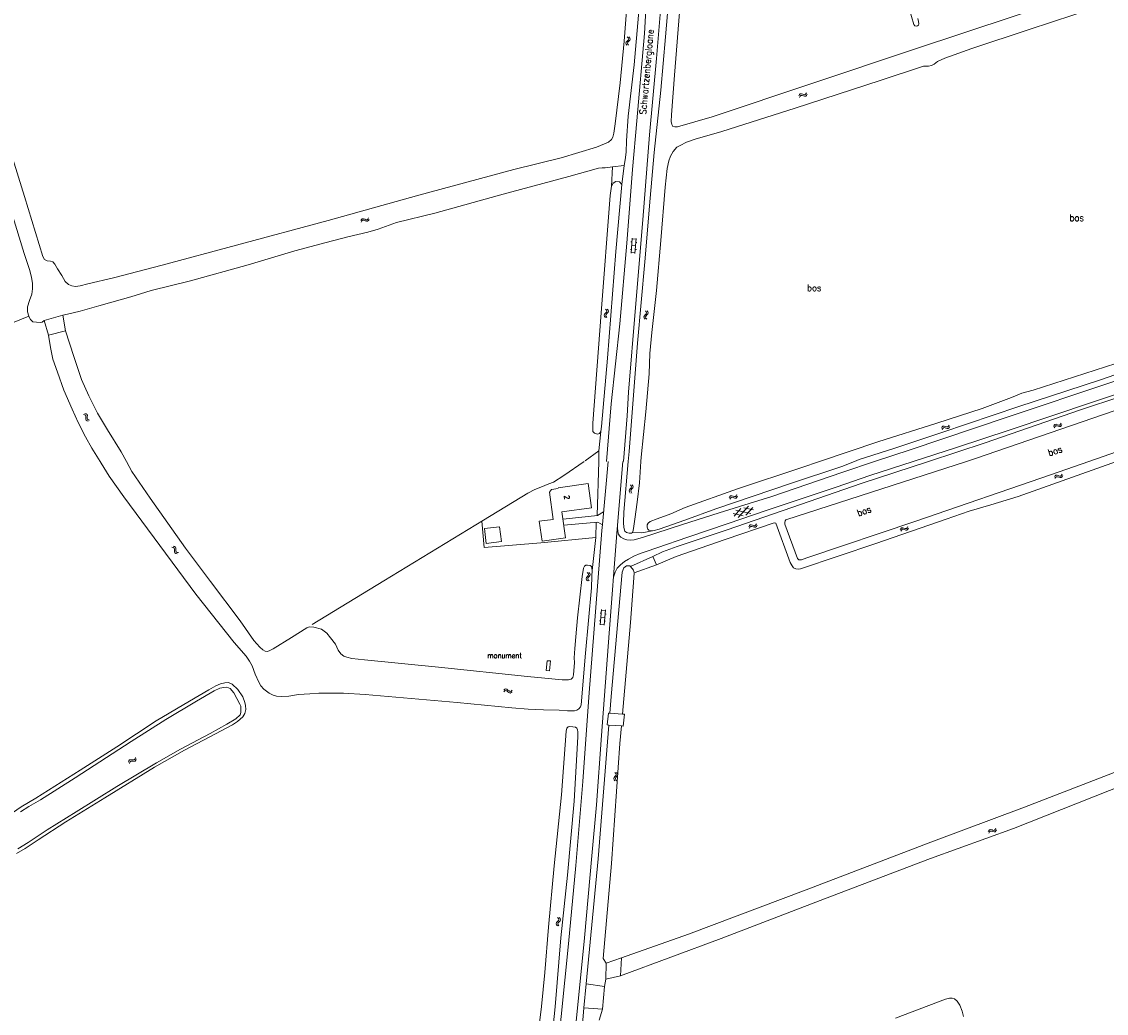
# Model space of a CAD drawing. Header units: metres. Extents: x 189705 to 199106, y 581686 to 588448.
# Tile 359 of 555: x 194411 to 194737, y 587834 to 588132. Entities that reach past the tile are written whole.
import ezdxf

# ---------------------------------------------------------------- set-up
doc = ezdxf.new("R2010")
doc.units = ezdxf.units.M
doc.layers.add('B-WA-OG-GBKN-G', color=7, linetype='Continuous', lineweight=18)
doc.styles.add('Style-STANDARD', font='STANDARD.shx')

msp = doc.modelspace()

# ---------------------------------------------------------------- linework, layer by layer
at = {"layer": 'B-WA-OG-GBKN-G'}
for p, q in [((194593.229, 588126.403), (194593.504, 588126.705)), ((194593.528, 588127.333), (194593.274, 588127.654)), ((194593.504, 588126.705), (194593.625, 588127.011)), ((194593.625, 588127.011), (194593.528, 588127.333)), ((194593.725, 588126.385), (194594.002, 588126.685)), ((194594.024, 588127.314), (194593.77, 588127.634)), ((194594.002, 588126.685), (194594.123, 588126.991)), ((194594.123, 588126.991), (194594.024, 588127.314)), ((194592.833, 588125.787), (194592.954, 588126.103)), ((194592.93, 588125.474), (194592.833, 588125.787)), ((194593.184, 588125.156), (194592.93, 588125.474)), ((194592.954, 588126.103), (194593.229, 588126.403)), ((194593.333, 588125.771), (194593.45, 588126.075)), ((194593.429, 588125.456), (194593.333, 588125.771)), ((194593.68, 588125.136), (194593.429, 588125.456)), ((194593.45, 588126.075), (194593.725, 588126.385)), ((194644.861, 588109.935), (194645.05, 588110.296)), ((194645.05, 588110.296), (194645.296, 588110.512)), ((194645.296, 588110.512), (194645.634, 588110.528)), ((194645.634, 588110.528), (194646.02, 588110.399)), ((194646.02, 588110.399), (194646.407, 588110.269)), ((194646.407, 588110.269), (194646.736, 588110.283)), ((194646.736, 588110.283), (194646.992, 588110.502)), ((194646.992, 588110.502), (194647.182, 588110.864)), ((194647.175, 588110.04), (194647.365, 588110.402)), ((194645.044, 588109.473), (194645.235, 588109.833)), ((194645.235, 588109.833), (194645.484, 588110.047)), ((194645.484, 588110.047), (194645.81, 588110.064)), ((194645.81, 588110.064), (194646.205, 588109.937)), ((194646.205, 588109.937), (194646.591, 588109.806)), ((194646.591, 588109.806), (194646.92, 588109.819)), ((194646.92, 588109.819), (194647.175, 588110.04)), ((194513.153, 588072.436), (194513.362, 588072.786)), ((194513.31, 588071.965), (194513.521, 588072.313)), ((194513.362, 588072.786), (194513.62, 588072.988)), ((194513.521, 588072.313), (194513.781, 588072.514)), ((194513.62, 588072.988), (194513.958, 588072.985)), ((194513.781, 588072.514), (194514.107, 588072.512)), ((194513.958, 588072.985), (194514.336, 588072.834)), ((194514.107, 588072.512), (194514.494, 588072.363)), ((194514.336, 588072.834), (194514.716, 588072.683)), ((194514.494, 588072.363), (194514.873, 588072.21)), ((194514.716, 588072.683), (194515.045, 588072.678)), ((194514.873, 588072.21), (194515.202, 588072.205)), ((194515.045, 588072.678), (194515.312, 588072.883)), ((194515.202, 588072.205), (194515.469, 588072.411)), ((194515.312, 588072.883), (194515.523, 588073.233)), ((194515.469, 588072.411), (194515.679, 588072.762)), ((194594.391, 588066.059), (194594.69, 588066.033)), ((194594.393, 588062.596), (194594.789, 588067.179)), ((194594.591, 588064.888), (194595.786, 588064.784)), ((194594.772, 588066.98), (194595.967, 588066.876)), ((194595.589, 588062.493), (194595.984, 588067.076)), ((194595.877, 588065.83), (194596.176, 588065.805)), ((194594.193, 588063.77), (194594.492, 588063.744)), ((194594.41, 588062.795), (194595.606, 588062.692)), ((194595.696, 588063.74), (194595.995, 588063.714)), ((194587.014, 588045.487), (194586.759, 588045.807)), ((194586.992, 588044.859), (194587.112, 588045.165)), ((194587.112, 588045.165), (194587.014, 588045.487)), ((194587.51, 588045.469), (194587.256, 588045.789)), ((194587.49, 588044.84), (194587.61, 588045.147)), ((194587.61, 588045.147), (194587.51, 588045.469)), ((194598.977, 588045.009), (194598.722, 588045.328)), ((194599.076, 588044.687), (194598.977, 588045.009)), ((194599.474, 588044.991), (194599.219, 588045.311)), ((194599.574, 588044.669), (194599.474, 588044.991)), ((194586.323, 588043.939), (194586.444, 588044.255)), ((194586.422, 588043.627), (194586.323, 588043.939)), ((194586.677, 588043.309), (194586.422, 588043.627)), ((194586.444, 588044.255), (194586.718, 588044.556)), ((194586.718, 588044.556), (194586.992, 588044.859)), ((194586.824, 588043.924), (194586.94, 588044.229)), ((194586.92, 588043.61), (194586.824, 588043.924)), ((194587.173, 588043.291), (194586.92, 588043.61)), ((194586.94, 588044.229), (194587.214, 588044.54)), ((194587.214, 588044.54), (194587.49, 588044.84)), ((194598.29, 588043.458), (194598.41, 588043.775)), ((194598.389, 588043.147), (194598.29, 588043.458)), ((194598.644, 588042.829), (194598.389, 588043.147)), ((194598.41, 588043.775), (194598.683, 588044.077)), ((194598.683, 588044.077), (194598.957, 588044.38)), ((194598.791, 588043.445), (194598.906, 588043.75)), ((194598.888, 588043.131), (194598.791, 588043.445)), ((194599.141, 588042.812), (194598.888, 588043.131)), ((194598.906, 588043.75), (194599.18, 588044.061)), ((194598.957, 588044.38), (194599.076, 588044.687)), ((194599.18, 588044.061), (194599.455, 588044.363)), ((194599.455, 588044.363), (194599.574, 588044.669)), ((194430.179, 588014.049), (194429.782, 588014.147)), ((194430.454, 588013.854), (194430.179, 588014.049)), ((194430.583, 588014.339), (194430.186, 588014.436)), ((194430.546, 588013.539), (194430.454, 588013.854)), ((194430.482, 588012.726), (194430.515, 588013.132)), ((194430.58, 588012.402), (194430.482, 588012.726)), ((194430.515, 588013.132), (194430.546, 588013.539)), ((194430.849, 588012.215), (194430.58, 588012.402)), ((194430.859, 588014.145), (194430.583, 588014.339)), ((194430.952, 588013.829), (194430.859, 588014.145)), ((194430.89, 588013.008), (194430.917, 588013.422)), ((194430.985, 588012.696), (194430.89, 588013.008)), ((194430.917, 588013.422), (194430.952, 588013.829)), ((194431.253, 588012.507), (194430.985, 588012.696)), ((194431.649, 588012.409), (194431.253, 588012.507)), ((194431.245, 588012.119), (194430.849, 588012.215)), ((194687.732, 588010.042), (194687.922, 588010.402)), ((194687.913, 588009.579), (194688.105, 588009.938)), ((194687.922, 588010.402), (194688.169, 588010.617)), ((194688.105, 588009.938), (194688.355, 588010.152)), ((194688.169, 588010.617), (194688.507, 588010.632)), ((194688.355, 588010.152), (194688.68, 588010.167)), ((194688.507, 588010.632), (194688.892, 588010.501)), ((194688.68, 588010.167), (194689.075, 588010.039)), ((194688.892, 588010.501), (194689.279, 588010.37)), ((194689.075, 588010.039), (194689.461, 588009.906)), ((194689.279, 588010.37), (194689.608, 588010.382)), ((194689.461, 588009.906), (194689.789, 588009.918)), ((194689.608, 588010.382), (194689.864, 588010.6)), ((194689.789, 588009.918), (194690.045, 588010.138)), ((194689.864, 588010.6), (194690.056, 588010.961)), ((194690.045, 588010.138), (194690.237, 588010.499)), ((194721.43, 588010.554), (194721.611, 588010.919)), ((194721.611, 588010.919), (194721.852, 588011.14)), ((194721.622, 588010.097), (194721.806, 588010.46)), ((194721.806, 588010.46), (194722.05, 588010.68)), ((194721.852, 588011.14), (194722.19, 588011.164)), ((194722.05, 588010.68), (194722.375, 588010.704)), ((194722.19, 588011.164), (194722.578, 588011.043)), ((194722.375, 588010.704), (194722.773, 588010.585)), ((194722.578, 588011.043), (194722.968, 588010.922)), ((194722.773, 588010.585), (194723.162, 588010.462)), ((194722.968, 588010.922), (194723.297, 588010.942)), ((194723.162, 588010.462), (194723.49, 588010.482)), ((194723.297, 588010.942), (194723.548, 588011.166)), ((194723.49, 588010.482), (194723.74, 588010.709)), ((194723.548, 588011.166), (194723.73, 588011.532)), ((194723.74, 588010.709), (194723.923, 588011.074)), ((194723.82, 587995.843), (194724.014, 587996.203)), ((194594.459, 587992.698), (194594.198, 587993.013)), ((194594.955, 587992.689), (194594.695, 587993.004)), ((194721.685, 587995.293), (194721.877, 587995.652)), ((194721.864, 587994.83), (194722.058, 587995.188)), ((194721.877, 587995.652), (194722.124, 587995.866)), ((194722.058, 587995.188), (194722.308, 587995.4)), ((194722.124, 587995.866), (194722.463, 587995.88)), ((194722.308, 587995.4), (194722.634, 587995.414)), ((194722.463, 587995.88), (194722.847, 587995.747)), ((194722.634, 587995.414), (194723.028, 587995.285)), ((194722.847, 587995.747), (194723.234, 587995.615)), ((194723.028, 587995.285), (194723.413, 587995.15)), ((194723.234, 587995.615), (194723.563, 587995.626)), ((194723.413, 587995.15), (194723.742, 587995.16)), ((194723.563, 587995.626), (194723.82, 587995.843)), ((194723.742, 587995.16), (194723.999, 587995.379)), ((194723.999, 587995.379), (194724.193, 587995.739)), ((194593.796, 587991.137), (194593.911, 587991.456)), ((194593.9, 587990.827), (194593.796, 587991.137)), ((194594.161, 587990.513), (194593.9, 587990.827)), ((194593.911, 587991.456), (194594.179, 587991.761)), ((194594.179, 587991.761), (194594.448, 587992.069)), ((194594.297, 587991.131), (194594.407, 587991.438)), ((194594.399, 587990.819), (194594.297, 587991.131)), ((194594.657, 587990.504), (194594.399, 587990.819)), ((194594.407, 587991.438), (194594.676, 587991.754)), ((194594.448, 587992.069), (194594.562, 587992.378)), ((194594.562, 587992.378), (194594.459, 587992.698)), ((194594.676, 587991.754), (194594.947, 587992.06)), ((194594.947, 587992.06), (194595.061, 587992.368)), ((194595.061, 587992.368), (194594.955, 587992.689)), ((194624.107, 587989.456), (194624.351, 587989.674)), ((194624.351, 587989.674), (194624.689, 587989.693)), ((194624.689, 587989.693), (194625.076, 587989.566)), ((194625.076, 587989.566), (194625.464, 587989.44)), ((194625.793, 587989.456), (194626.047, 587989.677)), ((194626.047, 587989.677), (194626.235, 587990.04)), ((194626.233, 587989.217), (194626.421, 587989.58)), ((194623.921, 587989.094), (194624.107, 587989.456)), ((194624.107, 587988.633), (194624.296, 587988.995)), ((194624.296, 587988.995), (194624.543, 587989.211)), ((194624.543, 587989.211), (194624.868, 587989.23)), ((194624.868, 587989.23), (194625.264, 587989.106)), ((194625.264, 587989.106), (194625.651, 587988.978)), ((194625.464, 587989.44), (194625.793, 587989.456)), ((194625.651, 587988.978), (194625.98, 587988.994)), ((194625.98, 587988.994), (194626.233, 587989.217)), ((194626.634, 587983.175), (194629.758, 587986.549)), ((194628.121, 587983.636), (194625.146, 587984.312)), ((194625.369, 587983.592), (194627.441, 587985.831)), ((194630.438, 587984.353), (194625.956, 587985.371)), ((194631.244, 587985.411), (194628.267, 587986.087)), ((194628.948, 587983.891), (194631.022, 587986.129)), ((194629.785, 587980.353), (194629.975, 587980.713)), ((194629.965, 587979.89), (194630.158, 587980.249)), ((194629.975, 587980.713), (194630.223, 587980.928)), ((194630.158, 587980.249), (194630.408, 587980.462)), ((194630.223, 587980.928), (194630.561, 587980.943)), ((194630.408, 587980.462), (194630.734, 587980.477)), ((194630.561, 587980.943), (194630.946, 587980.811)), ((194630.734, 587980.477), (194631.128, 587980.349)), ((194630.946, 587980.811), (194631.333, 587980.68)), ((194631.128, 587980.349), (194631.514, 587980.215)), ((194631.333, 587980.68), (194631.662, 587980.692)), ((194631.514, 587980.215), (194631.843, 587980.227)), ((194631.662, 587980.692), (194631.918, 587980.909)), ((194631.843, 587980.227), (194632.099, 587980.446)), ((194631.918, 587980.909), (194632.111, 587981.27)), ((194632.099, 587980.446), (194632.291, 587980.807)), ((194675.305, 587979.487), (194675.491, 587979.849)), ((194675.491, 587979.849), (194675.735, 587980.068)), ((194675.735, 587980.068), (194676.073, 587980.088)), ((194676.073, 587980.088), (194676.46, 587979.961)), ((194676.46, 587979.961), (194676.848, 587979.836)), ((194676.848, 587979.836), (194677.177, 587979.853)), ((194677.177, 587979.853), (194677.43, 587980.074)), ((194677.43, 587980.074), (194677.617, 587980.437)), ((194677.617, 587979.614), (194677.805, 587979.977)), ((194675.493, 587979.027), (194675.68, 587979.388)), ((194675.68, 587979.388), (194675.927, 587979.605)), ((194675.927, 587979.605), (194676.252, 587979.625)), ((194676.252, 587979.625), (194676.649, 587979.502)), ((194676.649, 587979.502), (194677.036, 587979.374)), ((194677.036, 587979.374), (194677.365, 587979.391)), ((194677.365, 587979.391), (194677.617, 587979.614)), ((194456.744, 587974.135), (194456.342, 587974.207)), ((194457.129, 587974.448), (194456.727, 587974.521)), ((194457.03, 587973.957), (194456.744, 587974.135)), ((194457.143, 587973.648), (194457.03, 587973.957)), ((194457.417, 587974.272), (194457.129, 587974.448)), ((194457.129, 587972.833), (194457.136, 587973.239)), ((194457.136, 587973.239), (194457.143, 587973.648)), ((194457.529, 587973.963), (194457.417, 587974.272)), ((194457.519, 587973.14), (194457.52, 587973.555)), ((194457.52, 587973.555), (194457.529, 587973.963)), ((194457.247, 587972.515), (194457.129, 587972.833)), ((194457.527, 587972.346), (194457.247, 587972.515)), ((194457.633, 587972.834), (194457.519, 587973.14)), ((194457.928, 587972.275), (194457.527, 587972.346)), ((194457.913, 587972.662), (194457.633, 587972.834)), ((194458.313, 587972.589), (194457.913, 587972.662)), ((194581.755, 587966.652), (194582.029, 587966.351)), ((194581.04, 587965.072), (194580.94, 587964.758)), ((194580.94, 587964.758), (194581.06, 587964.443)), ((194581.296, 587965.39), (194581.04, 587965.072)), ((194581.06, 587964.443), (194581.334, 587964.14)), ((194581.258, 587966.639), (194581.531, 587966.336)), ((194581.551, 587965.717), (194581.296, 587965.39)), ((194581.539, 587965.085), (194581.439, 587964.772)), ((194581.439, 587964.772), (194581.556, 587964.457)), ((194581.531, 587966.336), (194581.647, 587966.029)), ((194581.793, 587965.405), (194581.539, 587965.085)), ((194581.647, 587966.029), (194581.551, 587965.717)), ((194581.556, 587964.457), (194581.831, 587964.153)), ((194582.047, 587965.722), (194581.793, 587965.405)), ((194582.029, 587966.351), (194582.147, 587966.046)), ((194582.147, 587966.046), (194582.047, 587965.722)), ((194585.114, 587954.363), (194585.413, 587954.339)), ((194585.144, 587950.9), (194585.503, 587955.486)), ((194585.487, 587955.287), (194586.683, 587955.193)), ((194586.34, 587950.806), (194586.699, 587955.392)), ((194586.601, 587954.146), (194586.9, 587954.123)), ((194584.935, 587952.072), (194585.234, 587952.048)), ((194585.159, 587951.099), (194586.356, 587951.006)), ((194585.323, 587953.193), (194586.519, 587953.099)), ((194586.438, 587952.055), (194586.737, 587952.031)), ((194556.458, 587931.036), (194556.144, 587930.774)), ((194556.465, 587931.533), (194556.151, 587931.271)), ((194556.778, 587931.141), (194556.458, 587931.036)), ((194556.785, 587931.64), (194556.465, 587931.533)), ((194557.087, 587931.029), (194556.778, 587931.141)), ((194557.094, 587931.527), (194556.785, 587931.64)), ((194557.396, 587930.762), (194557.087, 587931.029)), ((194557.401, 587931.258), (194557.094, 587931.527)), ((194557.718, 587930.991), (194557.401, 587931.258)), ((194558.025, 587930.882), (194557.718, 587930.991)), ((194558.337, 587930.986), (194558.025, 587930.882)), ((194558.651, 587931.246), (194558.337, 587930.986)), ((194557.703, 587930.495), (194557.396, 587930.762)), ((194558.022, 587930.381), (194557.703, 587930.495)), ((194558.332, 587930.487), (194558.022, 587930.381)), ((194558.644, 587930.749), (194558.332, 587930.487)), ((194443.336, 587909.59), (194443.439, 587909.984)), ((194443.439, 587909.984), (194443.631, 587910.249)), ((194443.618, 587909.181), (194443.723, 587909.574)), ((194443.631, 587910.249), (194443.956, 587910.342)), ((194443.723, 587909.574), (194443.918, 587909.839)), ((194443.918, 587909.839), (194444.231, 587909.928)), ((194443.956, 587910.342), (194444.361, 587910.301)), ((194444.231, 587909.928), (194444.645, 587909.893)), ((194444.361, 587910.301), (194444.768, 587910.262)), ((194444.645, 587909.893), (194445.051, 587909.851)), ((194444.768, 587910.262), (194445.085, 587910.349)), ((194445.051, 587909.851), (194445.368, 587909.938)), ((194445.085, 587910.349), (194445.285, 587910.62)), ((194445.285, 587910.62), (194445.39, 587911.015)), ((194445.368, 587909.938), (194445.567, 587910.211)), ((194445.567, 587910.211), (194445.672, 587910.606)), ((194589.181, 587904.635), (194589.29, 587904.956)), ((194589.29, 587904.956), (194589.553, 587905.266)), ((194589.817, 587906.207), (194589.551, 587906.518)), ((194589.553, 587905.266), (194589.817, 587905.579)), ((194589.682, 587904.638), (194589.786, 587904.947)), ((194589.786, 587904.947), (194590.05, 587905.267)), ((194589.925, 587905.889), (194589.817, 587906.207)), ((194589.817, 587905.579), (194589.925, 587905.889)), ((194590.313, 587906.207), (194590.048, 587906.517)), ((194590.05, 587905.267), (194590.315, 587905.578)), ((194590.424, 587905.888), (194590.313, 587906.207)), ((194590.315, 587905.578), (194590.424, 587905.888)), ((194589.29, 587904.327), (194589.181, 587904.635)), ((194589.556, 587904.018), (194589.29, 587904.327)), ((194589.789, 587904.328), (194589.682, 587904.638)), ((194590.053, 587904.018), (194589.789, 587904.328)), ((194701.791, 587888.682), (194701.962, 587889.051)), ((194701.962, 587889.051), (194702.197, 587889.279)), ((194701.996, 587888.229), (194702.17, 587888.598)), ((194702.17, 587888.598), (194702.407, 587888.824)), ((194702.197, 587889.279), (194702.534, 587889.312)), ((194702.407, 587888.824), (194702.732, 587888.857)), ((194702.534, 587889.312), (194702.925, 587889.202)), ((194702.732, 587888.857), (194703.132, 587888.75)), ((194702.925, 587889.202), (194703.319, 587889.092)), ((194703.132, 587888.75), (194703.525, 587888.637)), ((194703.319, 587889.092), (194703.646, 587889.121)), ((194703.525, 587888.637), (194703.852, 587888.667)), ((194703.646, 587889.121), (194703.891, 587889.352)), ((194703.852, 587888.667), (194704.096, 587888.9)), ((194703.891, 587889.352), (194704.064, 587889.723)), ((194704.096, 587888.9), (194704.269, 587889.271)), ((194572.574, 587862.572), (194572.317, 587862.89)), ((194572.673, 587862.25), (194572.574, 587862.572)), ((194573.07, 587862.556), (194572.814, 587862.874)), ((194573.171, 587862.234), (194573.07, 587862.556)), ((194571.891, 587861.02), (194572.01, 587861.337)), ((194571.991, 587860.708), (194571.891, 587861.02)), ((194572.247, 587860.391), (194571.991, 587860.708)), ((194572.01, 587861.337), (194572.282, 587861.639)), ((194572.282, 587861.639), (194572.555, 587861.943)), ((194572.391, 587861.007), (194572.505, 587861.313)), ((194572.489, 587860.694), (194572.391, 587861.007)), ((194572.744, 587860.376), (194572.489, 587860.694)), ((194572.505, 587861.313), (194572.779, 587861.625)), ((194572.555, 587861.943), (194572.673, 587862.25)), ((194572.779, 587861.625), (194573.053, 587861.927)), ((194573.053, 587861.927), (194573.171, 587862.234))]:
    msp.add_line(p, q, dxfattribs=at)
at = {"layer": 'B-WA-OG-GBKN-G', "flags": 128}
for points in [[(194627.044, 588215.41), (194639.347, 588220.082), (194651.67, 588224.507), (194652.72, 588224.624), (194653.478, 588224.273), (194654.061, 588223.339), (194657.151, 588212.067), (194664.199, 588186.382), (194671.532, 588159.412), (194677.289, 588138.561), (194679.383, 588131.412), (194679.675, 588131.003), (194680.199, 588130.828), (194680.549, 588130.945), (194680.841, 588131.179), (194680.957, 588131.587), (194680.841, 588132.288), (194680.666, 588133.223)], [(194431.12, 588053.407), (194438.84, 588055.242), (194453.438, 588059.043), (194475.838, 588065.069), (194503.374, 588072.42), (194530.573, 588080.052), (194559.151, 588087.79), (194573.361, 588091.254), (194583.998, 588094.487), (194587.638, 588096.034), (194588.508, 588096.774), (194588.908, 588097.458), (194589.278, 588098.673), (194589.63, 588101.466), (194591.163, 588113.82), (194592.333, 588126.361), (194593.25, 588138.112), (194594.528, 588153.536), (194596.368, 588174.07), (194596.696, 588177.08), (194597.02, 588178.096), (194597.042, 588182.323)], [(194600.159, 588181.592), (194599.861, 588177.354), (194597.968, 588149.183), (194595.368, 588119.225), (194593.498, 588103.825), (194593.044, 588096.356), (194592.93, 588092.977), (194592.652, 588090.654), (194592.374, 588089.01)], [(194608.656, 588173.505), (194604.801, 588127.716), (194603.35, 588111.592)], [(194588.421, 588017.296), (194591.022, 588041.352), (194593.117, 588065.594), (194594.881, 588087.802), (194596.151, 588102.458), (194598.41, 588128.633), (194600.083, 588157.325), (194600.677, 588166.167)], [(194593.261, 588013.677), (194593.614, 588020.795), (194595.781, 588046.268), (194597.944, 588072.631), (194599.978, 588098.228), (194602.019, 588121.155), (194604.186, 588146.504), (194605.662, 588165.78)], [(194597.37, 588000), (194597.465, 588001.305), (194598.825, 588014.95), (194599.853, 588026.395), (194600.063, 588032.507), (194600.667, 588038.754), (194602.066, 588051.367), (194603.377, 588066.388), (194604.691, 588082.428), (194605.233, 588088.094), (194605.775, 588090.391), (194606.267, 588091.803), (194607.046, 588093.178), (194608.189, 588094.458), (194609.17, 588095.017), (194611.033, 588095.959), (194613.693, 588096.938), (194621.688, 588099.233), (194643.785, 588106.187), (194669.306, 588114.505), (194682.374, 588118.856), (194683.176, 588118.886), (194683.859, 588118.895), (194684.731, 588119.064), (194685.487, 588119.498), (194686.509, 588120.222), (194688.767, 588121.281), (194696.878, 588124.174), (194714.074, 588129.92), (194734.197, 588136.518)], [(194725.002, 588139.111), (194679.274, 588123.852), (194618.821, 588103.645), (194608.367, 588100.645), (194607.587, 588100.583), (194607.013, 588100.757), (194606.647, 588101.33), (194606.468, 588102.232), (194606.569, 588104.178), (194607.429, 588116.193), (194609.197, 588137.492)], [(194603.35, 588111.592), (194601.378, 588092.941), (194600.164, 588079.168), (194598.572, 588059.987), (194596.325, 588035.575), (194593.825, 588002.967), (194593.567, 588000)], [(195000, 588112.124), (194967.625, 588101.005), (194941.938, 588092.237), (194908.166, 588080.69), (194886.859, 588073.532), (194856.977, 588063.629), (194819.753, 588051.153), (194782.712, 588038.632), (194761.978, 588031.605), (194738.37, 588023.636), (194707.821, 588013.37), (194678.336, 588003.515), (194667.59, 588000)], [(194679.233, 588000), (194692.205, 588004.191), (194708.333, 588009.547), (194733.177, 588017.82), (194754.492, 588024.939), (194782.256, 588034.226), (194808.293, 588042.938), (194829.999, 588050.149), (194855.948, 588059.044), (194877.963, 588066.519), (194902.984, 588074.968), (194926.371, 588083.061), (194949.313, 588090.845), (194975.66, 588099.52), (195000, 588107.848)], [(194403.908, 588105.56), (194412.057, 588079.644), (194417.529, 588061.611), (194418.035, 588060.724), (194418.858, 588060.341), (194419.85, 588060.235), (194420.553, 588060.001), (194421.155, 588059.289), (194421.968, 588057.886), (194423.28, 588055.904), (194424.306, 588054.15), (194425.238, 588053.235), (194426.313, 588052.779), (194427.409, 588052.637), (194428.744, 588052.779), (194431.12, 588053.407)], [(194413.34, 588043.705), (194412.949, 588044.996), (194412.942, 588045.972), (194413, 588046.459), (194413.604, 588048.387), (194414.226, 588050.34), (194414.495, 588051.914), (194414.487, 588053.578), (194414.209, 588055.341), (194413.621, 588057.429), (194411.994, 588062.534), (194402.894, 588091.666)], [(194586.668, 588088.252), (194585.728, 588088.331), (194584.62, 588088.151), (194575.691, 588085.694), (194555.981, 588080.353), (194535.37, 588074.665), (194523.891, 588071.843), (194518.426, 588069.879), (194515.315, 588068.948), (194509.306, 588067.531), (194502.746, 588065.832), (194493.293, 588063.31), (194479.293, 588059.102), (194461.923, 588054.33), (194450.141, 588051.42), (194444.052, 588049.518), (194434.432, 588046.772), (194428.752, 588045.168), (194425.032, 588044.319), (194423.602, 588043.986)], [(194588.861, 588088.543), (194586.668, 588088.252)], [(194588.482, 588082.796), (194588.861, 588088.543)], [(194592.374, 588089.01), (194588.861, 588088.543)], [(194592.374, 588089.01), (194591.61, 588083.315)], [(194591.61, 588083.315), (194590.902, 588084.108), (194589.867, 588084.172), (194588.992, 588083.627), (194588.482, 588082.796)], [(194588.482, 588082.796), (194588.17, 588079.975), (194585.427, 588044.7), (194582.944, 588011.523)], [(194589.789, 588063.078), (194591.61, 588083.315)], [(194661.55, 588000), (194662.984, 588000.566), (194673.399, 588003.928), (194687.802, 588008.695), (194710.981, 588016.479), (194735.21, 588024.49), (194759.229, 588032.739), (194785.092, 588041.44), (194807.701, 588049.1), (194828.665, 588056.278), (194855.864, 588065.299), (194882.359, 588073.938), (194895.299, 588078.544)], [(194589.789, 588063.078), (194587.31, 588031.055), (194585.506, 588010.47), (194585.355, 588009.038)], [(194396.346, 588036.737), (194413.34, 588043.705)], [(194417.975, 588042.416), (194417.368, 588041.918), (194416.732, 588041.82), (194414.529, 588042.009), (194413.883, 588042.643), (194413.362, 588043.633), (194413.34, 588043.705)], [(194423.602, 588043.986), (194417.975, 588042.416)], [(194417.975, 588042.416), (194419.26, 588037.925)], [(194423.602, 588043.986), (194424.345, 588039.282)], [(194829.485, 588033.136), (194829.917, 588033.552), (194829.851, 588033.974), (194826.924, 588043.782), (194826.521, 588044.165), (194826.051, 588044.247), (194825.63, 588044.181), (194794.859, 588033.811), (194749.285, 588018.565), (194698.001, 588000.879), (194695.282, 588000)], [(194419.26, 588037.925), (194424.345, 588039.282)], [(194424.345, 588039.282), (194426.911, 588031.554), (194429.234, 588024.665), (194431.394, 588019.702), (194433.962, 588014.562), (194437.01, 588009.511), (194441.138, 588002.864), (194442.695, 588000)], [(194419.831, 588034.269), (194419.26, 588037.925)], [(194434.787, 588000), (194432.342, 588003.951), (194430.401, 588007.386), (194428.234, 588011.704), (194426.36, 588015.757), (194423.911, 588021.411), (194421.956, 588026.824), (194420.621, 588030.724), (194419.831, 588034.269)], [(194732.025, 588000), (194767.906, 588012.51), (194804.589, 588025.06), (194818.351, 588029.545), (194829.485, 588033.136)], [(194740.192, 588029.445), (194715.291, 588021.387), (194711.927, 588020.53), (194708.818, 588019.221), (194699.92, 588015.963), (194686.293, 588011.525), (194668.639, 588005.92), (194651.011, 588000)], [(194683.798, 588000), (194700.88, 588005.626), (194729.528, 588015.524), (194753.757, 588023.505)], [(194587.018, 588000), (194588.421, 588017.296)], [(194592.175, 588000), (194593.261, 588013.677)], [(194582.947, 588010.244), (194582.944, 588011.523)], [(194585.355, 588009.038), (194584.904, 588008.435), (194584.302, 588008.209), (194583.399, 588008.51), (194582.947, 588008.962), (194582.947, 588010.244)], [(194585.355, 588009.038), (194584.722, 588003.211)], [(194580.624, 588000.199), (194584.722, 588003.211)], [(194584.722, 588003.211), (194584.738, 588000.135)], [(194582.688, 587967.211), (194582.661, 587965.487), (194582.467, 587962.022), (194580.717, 587942.361), (194579.411, 587926.824), (194579.178, 587926.182), (194578.71, 587925.621), (194578.148, 587925.209), (194577.441, 587925.016), (194575.315, 587925.064), (194572.756, 587925.222), (194568.053, 587925.333), (194563.49, 587925.512), (194558.607, 587925.921), (194542.107, 587927.551), (194514.508, 587929.951), (194507.943, 587930.326), (194504.163, 587930.34), (194500.513, 587930.343), (194497.793, 587930.172), (194494.453, 587929.894), (194491.495, 587929.463), (194489.36, 587929.329), (194487.845, 587929.406), (194486.82, 587929.722), (194485.625, 587930.353), (194484.008, 587931.555), (194483.156, 587932.566), (194482.506, 587933.67), (194481.434, 587936.095), (194480.467, 587938.597), (194479.663, 587939.999), (194478.668, 587941.412), (194475.062, 587945.614), (194463.551, 587960.119), (194441.877, 587989.336), (194437.515, 587995.541), (194435.126, 587999.452), (194434.787, 588000)], [(194442.695, 588000), (194444.325, 587997.002), (194449.833, 587988.929), (194460.412, 587973.899), (194467.942, 587963.913), (194476.938, 587952.118), (194480.978, 587946.178), (194482.821, 587944.189), (194483.727, 587943.396), (194484.42, 587942.988), (194485.064, 587942.911), (194485.807, 587943.139), (194486.797, 587943.712), (194492.374, 587947.111), (194496.916, 587949.947), (194497.73, 587950.252), (194498.992, 587950.151), (194501.355, 587949.534), (194502.972, 587948.358), (194504.099, 587947.022), (194505.506, 587945.021), (194506.316, 587943.313), (194507.114, 587942.164), (194508.03, 587941.492), (194508.95, 587941.134), (194510.444, 587940.769), (194514.316, 587940.328), (194536.516, 587938.106), (194563.249, 587935.366), (194573.654, 587934.36), (194575.614, 587934.322), (194576.401, 587934.575), (194576.92, 587935.057), (194577.128, 587935.804), (194577.403, 587939.573), (194577.261, 587940.968), (194577.474, 587943.798), (194577.842, 587947.278), (194578.355, 587952.979), (194579.725, 587965.457), (194580.117, 587967.953), (194580.367, 587968.517), (194580.814, 587968.791), (194581.355, 587968.828)], [(194498.522, 587950.956), (194520.088, 587964.065), (194550.021, 587982.346), (194563.379, 587990.492), (194565.468, 587991.6), (194567.311, 587992.277), (194569.707, 587993.262), (194571.059, 587993.754), (194574.193, 587995.785), (194580.334, 588000)], [(194591.939, 588000), (194590.161, 587978.483), (194587.83, 587948.364), (194585.502, 587917.649), (194584, 587896.732), (194582.646, 587881.445), (194580.394, 587856.745), (194577.239, 587824.591)], [(194584.18, 587983.722), (194584.733, 588000)], [(194587.513, 588000), (194585.819, 587981.022), (194585.655, 587979.285)], [(194679.233, 588000), (194666.22, 587995.736), (194656.101, 587992.318), (194647.101, 587989.298), (194635.062, 587985.241), (194623.609, 587981.369), (194611.517, 587977.202), (194602.204, 587974.08), (194598.904, 587972.963), (194597.113, 587972.294), (194595.214, 587971.492), (194593.663, 587970.635), (194592.46, 587969.886), (194591.283, 587968.949), (194590.267, 587967.879), (194589.628, 587966.732), (194589.131, 587965.179)], [(194590.299, 587980.157), (194590.429, 587978.811), (194590.589, 587978.169), (194590.91, 587977.687), (194591.338, 587977.205), (194592.247, 587976.697), (194593.13, 587976.429), (194594.253, 587976.349), (194595.376, 587976.483), (194597.809, 587977.125), (194609.878, 587981.026), (194620.902, 587984.55), (194631.498, 587987.833), (194636.4, 587989.378), (194643.7, 587991.866), (194658.032, 587996.805), (194667.59, 588000)], [(194593.567, 588000), (194592.236, 587984.724), (194592.128, 587981.688), (194592.21, 587980.15), (194592.501, 587979.077), (194593.051, 587978.622), (194593.863, 587978.396), (194594.523, 587978.439), (194594.841, 587978.632)], [(194594.841, 587978.632), (194595.058, 587979.261), (194595.282, 587980.593), (194595.5, 587982.647), (194596.275, 587987.798), (194596.902, 587993.555), (194597.37, 588000)], [(194600.924, 587971.386), (194603.844, 587972.781), (194608.241, 587974.463), (194623.333, 587979.412), (194642.711, 587986.193), (194663.568, 587993.337), (194683.798, 588000)], [(194601.322, 587979.25), (194602.877, 587979.627), (194610.563, 587982.315), (194619.918, 587985.723), (194642.331, 587993.342), (194657.783, 587998.513), (194661.55, 588000)], [(194740.369, 588000), (194710.744, 587989.457), (194702.57, 587986.964), (194696.086, 587985.021), (194689.093, 587982.699), (194667.954, 587975.382), (194645.328, 587967.749), (194644.603, 587967.574), (194643.904, 587967.686), (194643.29, 587968.057), (194642.805, 587968.659), (194642.254, 587969.661), (194637.895, 587981.406), (194637.44, 587981.53), (194622.712, 587976.514), (194607.976, 587971.434), (194602.058, 587968.927)], [(194651.011, 588000), (194645.735, 587998.228), (194626.388, 587991.721), (194610.678, 587986.111), (194606.336, 587984.274)], [(194695.282, 588000), (194640.983, 587982.448), (194640.697, 587982.135), (194640.601, 587981.644), (194640.631, 587981.181), (194644.464, 587970.814), (194644.852, 587970.415), (194645.679, 587970.462), (194647.235, 587970.98), (194679.973, 587982.096), (194720.761, 587996.073), (194732.025, 588000)], [(194581.479, 587993.336), (194572.494, 587992.112)], [(194582.485, 587986.092), (194581.479, 587993.336)], [(194572.528, 587991.864), (194570.536, 587991.593), (194569.903, 587990.76), (194571.018, 587982.575), (194566.807, 587982.002), (194567.68, 587976.02), (194574.683, 587976.992), (194573.59, 587984.857), (194582.485, 587986.092)], [(194573.967, 587982.656), (194584.32, 587983.737), (194586.164, 587984.888)], [(194606.336, 587984.274), (194602.305, 587982.736), (194600.156, 587981.915), (194599.533, 587981.402), (194599.29, 587980.927), (194599.269, 587980.289), (194599.453, 587979.676), (194599.758, 587979.343), (194600.254, 587979.156), (194601.322, 587979.25)], [(194583.819, 587977.106), (194567.291, 587975.567), (194550.243, 587974.101), (194549.51, 587982.034)], [(194555.458, 587975.927), (194550.88, 587975.366), (194550.393, 587979.817), (194554.819, 587980.33), (194555.458, 587975.927)], [(194585.81, 587980.924), (194584.384, 587981.756), (194574.192, 587980.871)], [(194583.937, 587981.717), (194583.819, 587977.106)], [(194555.687, 587816.877), (194572.306, 587822.224), (194575.609, 587855.004), (194577.782, 587878.511), (194579.88, 587903.824), (194581.758, 587929.13), (194583.857, 587956.095), (194585.655, 587979.285)], [(194583.819, 587977.106), (194582.688, 587967.211)], [(194591.51, 587850.796), (194611.678, 587857.912), (194647.013, 587871.17), (194684.507, 587885.488), (194712.734, 587896.109), (194745.382, 587908.705), (194773.714, 587919.356), (194799.381, 587929.048), (194829.108, 587940.497), (194860.132, 587952.31), (194888.135, 587962.863), (194925.06, 587977.104)], [(194601.322, 587979.25), (194597.679, 587978.587), (194594.841, 587978.632)], [(194926.451, 587973.099), (194910.824, 587967.263), (194878.203, 587954.532), (194841.717, 587940.584), (194806.826, 587926.876), (194775.294, 587915.189), (194738.285, 587901.104), (194709.397, 587889.687), (194684.451, 587880.661), (194652.581, 587868.533), (194621.54, 587856.565), (194591.265, 587845.326)], [(194600.924, 587971.386), (194594.269, 587968.4)], [(194602.058, 587968.927), (194600.924, 587971.386)], [(194581.355, 587968.828), (194582.12, 587968.724), (194582.483, 587968.442), (194582.651, 587967.891), (194582.688, 587967.211)], [(194588.046, 587924.285), (194588.449, 587929.331), (194591.738, 587966.724), (194592.261, 587968.059), (194593.027, 587968.651), (194594.077, 587968.624), (194594.269, 587968.4)], [(194594.269, 587968.4), (194595.16, 587967.361), (194595.381, 587966.474)], [(194602.058, 587968.927), (194595.381, 587966.474)], [(194595.381, 587966.474), (194595.269, 587965.054), (194594.214, 587951.533), (194591.828, 587924.034)], [(194570.181, 587940.02), (194569.931, 587937.03), (194568.934, 587937.108), (194569.184, 587940.098), (194570.181, 587940.02)], [(194409.624, 587882.099), (194412.247, 587883.617), (194416.188, 587886.217), (194424.507, 587891.665), (194436.168, 587898.819), (194451.105, 587908.088), (194460.172, 587913.196), (194469.516, 587918.061), (194474.607, 587920.794), (194476.108, 587921.793), (194477.653, 587923.195), (194478.303, 587924.213), (194478.556, 587925.475), (194478.54, 587926.6), (194478.346, 587927.543), (194477.661, 587929.187), (194476.209, 587931.458), (194474.484, 587933.057), (194473.365, 587933.511), (194472.275, 587933.481), (194471.029, 587933.164), (194469.624, 587932.539), (194467.447, 587931.305), (194461.657, 587927.896), (194451.682, 587922.023)], [(194410.006, 587883.523), (194413.125, 587885.456), (194418.866, 587889.213), (194427.634, 587894.691), (194439.836, 587902.281), (194451.756, 587909.425), (194458.91, 587913.48), (194467.907, 587918.242), (194472.929, 587920.968), (194475.578, 587922.575), (194476.872, 587923.859), (194477.098, 587924.553), (194477.119, 587925.432), (194477.058, 587926.407), (194476.834, 587926.987), (194474.952, 587930.389), (194473.928, 587931.763), (194472.906, 587932.157), (194472.031, 587932.09), (194470.778, 587931.885), (194469.057, 587930.988), (194463.802, 587927.898), (194454.567, 587922.425), (194444.099, 587915.838), (194427.329, 587904.898), (194416.849, 587898.228), (194413.37, 587896.276), (194410.856, 587894.674)], [(194588.046, 587924.285), (194587.577, 587924.317), (194587.214, 587920.786), (194587.762, 587920.747)], [(194591.828, 587924.034), (194588.046, 587924.285)], [(194451.682, 587922.023), (194439.803, 587914.189), (194428.776, 587907.217), (194415.443, 587898.724), (194411.054, 587896.185), (194408.498, 587894.322), (194405.606, 587891.943), (194403.297, 587890.141), (194402.32, 587889.449), (194401.862, 587889.355), (194401.407, 587889.5), (194401.045, 587889.827), (194399.564, 587891.437)], [(194591.519, 587920.477), (194592.059, 587920.438), (194592.469, 587923.992), (194591.828, 587924.034)], [(194566.667, 587829.59), (194567.53, 587836.135), (194568.46, 587846.334), (194569.623, 587859.958), (194571.266, 587878.452), (194573.494, 587899.779), (194574.905, 587918.888), (194575.133, 587919.862), (194575.453, 587920.21), (194576.016, 587920.281), (194576.943, 587920.222), (194577.749, 587920.087), (194578.132, 587919.767), (194578.289, 587919.302), (194578.403, 587918.759), (194578.402, 587917.354), (194578.304, 587915.381), (194577.303, 587897.891), (194575.283, 587875.663), (194573.263, 587856.751), (194571.639, 587836.05), (194571.029, 587830.176)], [(194580.934, 587842.895), (194584.549, 587880.577), (194587.762, 587920.747)], [(194591.519, 587920.477), (194591.059, 587915.177), (194588.494, 587879.162), (194586.048, 587850.595), (194586.883, 587849.129)], [(194587.762, 587920.747), (194591.519, 587920.477)], [(194591.51, 587850.796), (194586.883, 587849.129)], [(194591.265, 587845.326), (194591.51, 587850.796)], [(194586.824, 587844.385), (194586.883, 587849.129)], [(194580.253, 587835.726), (194580.934, 587842.895)], [(194580.934, 587842.895), (194586.38, 587842.172)], [(194586.38, 587842.172), (194586.824, 587844.385)], [(194591.265, 587845.326), (194586.824, 587844.385)], [(194585.832, 587835.342), (194586.38, 587842.172)], [(194673.873, 587832.634), (194688.918, 587838.32), (194690.15, 587838.637), (194690.964, 587838.636), (194691.685, 587838.404), (194692.422, 587837.737), (194693.287, 587836.563), (194693.936, 587834.767), (194694.361, 587833.12)], [(194576.046, 587792.717), (194577.794, 587807.965), (194579.16, 587823.646), (194580.253, 587835.726)], [(194585.832, 587835.342), (194580.253, 587835.726)], [(194585.832, 587835.342), (194584.787, 587831.994)]]:
    msp.add_lwpolyline(points, dxfattribs=at)

# ---------------------------------------------------------------- texts
at = {"layer": 'B-WA-OG-GBKN-G', "style": 'Style-STANDARD'}
for s, height, rotation, p in [('Schwartzenbergloane', 2, 84.83669, (194598.9, 588104.236)), ('bos', 2, 18.12681, (194720.128, 588001.574)), ('2', 1.6, 275.16331, (194574.29, 587989.771)), ('bos', 2, 19.26841, (194662.745, 587983.453))]:
    msp.add_text(s, height=height, rotation=rotation, dxfattribs=at).set_placement(p)
for s, height, p in [('bos', 2, (194726.238, 588072.296)), ('bos', 2, (194647.322, 588051.207)), ('monument', 1.6, (194551.217, 587940.845))]:
    msp.add_text(s, height=height, dxfattribs=at).set_placement(p)

doc.saveas('drawing.dxf')
